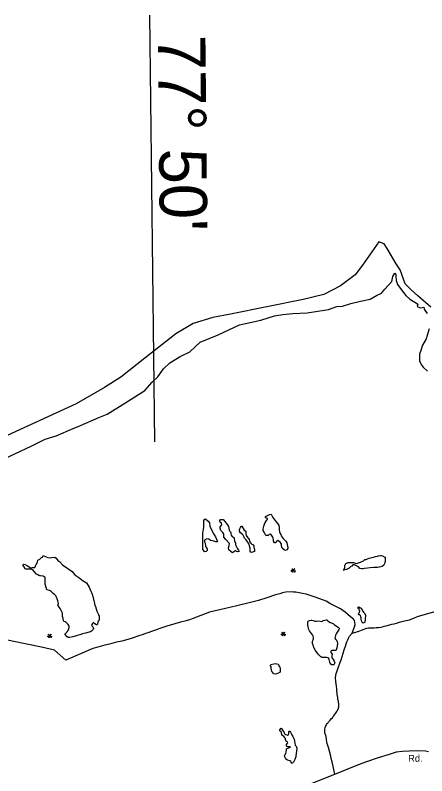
# Model space of a CAD drawing. Extents: x 2290055 to 2389491, y 66597 to 237875.
# Drawn here: x 2350103 to 2355737, y 227465 to 237875 of the extents above; entities that cross this region are included whole.
import ezdxf

# ---------------------------------------------------------------- set-up
doc = ezdxf.new("R2010")
doc.units = 0
for name, color, linetype in [('Exist Boundary Political CountyLine', 7, 'Continuous'), ('Exist Geographical Quarry CELL', 7, 'Continuous'), ('Exist Hydrographic Pond Under 1500 Sq Ft', 7, 'Continuous'), ('Exist Hydrographic River Shore', 7, 'Continuous'), ('Exist Road Non-System Type 51', 7, 'Continuous'), ('Exist Road Secondary Type 51 Attributed', 7, 'Continuous'), ('Exist Road Secondary Type 51 Label', 7, 'Continuous'), ('Map Preparation Longitude Latitude Label', 7, 'Continuous'), ('Map Preparation Longitude Latitude Lines', 7, 'Continuous')]:
    doc.layers.add(name, color=color, linetype=linetype)

msp = doc.modelspace()

# ---------------------------------------------------------------- linework, layer by layer
at = {"layer": 'Exist Boundary Political CountyLine'}
msp.add_lwpolyline([(2355794, 233879), (2355615, 234036), (2355517, 234123), (2355441, 234199), (2355374, 234390), (2355316, 234471), (2355195, 234684), (2355153, 234744), (2355080, 234772), (2354856, 234455), (2354758, 234323), (2354557, 234172), (2354325, 234053), (2354045, 233986), (2353050, 233782), (2352807, 233739), (2352537, 233656), (2352302, 233513), (2351877, 233181), (2351548, 232922), (2351327, 232779), (2350939, 232554), (2349879, 232071)], dxfattribs=at)
at = {"layer": 'Exist Geographical Quarry CELL'}
for points in [[(2353930, 230298), (2353928, 230299), (2353890, 230262), (2353892, 230260)], [(2353930, 230262), (2353928, 230260), (2353890, 230298), (2353892, 230299)], [(2353907, 230256), (2353906, 230255), (2353904, 230255), (2353902, 230255), (2353900, 230255), (2353897, 230256), (2353893, 230257), (2353890, 230259), (2353888, 230262), (2353886, 230264), (2353885, 230267), (2353884, 230270), (2353884, 230272), (2353884, 230275), (2353885, 230278), (2353885, 230274), (2353886, 230272), (2353887, 230270), (2353888, 230267), (2353890, 230265), (2353891, 230263), (2353894, 230261), (2353897, 230259), (2353900, 230257), (2353903, 230256), (2353906, 230256)], [(2353922, 230256), (2353927, 230252), (2353934, 230259), (2353938, 230272)], [(2350573, 229359), (2350572, 229359), (2350570, 229359), (2350568, 229358), (2350566, 229359), (2350563, 229360), (2350559, 229361), (2350556, 229363), (2350554, 229365), (2350552, 229368), (2350551, 229371), (2350550, 229373), (2350550, 229376), (2350550, 229379), (2350550, 229382), (2350551, 229378), (2350552, 229376), (2350553, 229374), (2350554, 229371), (2350556, 229369), (2350557, 229367), (2350560, 229364), (2350563, 229363), (2350566, 229361), (2350569, 229360), (2350572, 229360)], [(2350596, 229401), (2350594, 229403), (2350556, 229366), (2350558, 229364)], [(2350596, 229366), (2350594, 229364), (2350556, 229401), (2350558, 229403)], [(2350588, 229360), (2350593, 229356), (2350600, 229363), (2350604, 229376)], [(2353771, 229386), (2353769, 229386), (2353767, 229385), (2353765, 229385), (2353763, 229385), (2353760, 229386), (2353756, 229388), (2353753, 229390), (2353751, 229392), (2353750, 229395), (2353748, 229398), (2353748, 229400), (2353747, 229403), (2353747, 229406), (2353748, 229409), (2353748, 229405), (2353749, 229402), (2353750, 229401), (2353752, 229398), (2353753, 229395), (2353754, 229394), (2353757, 229391), (2353760, 229389), (2353763, 229388), (2353766, 229387), (2353769, 229386)], [(2353793, 229428), (2353791, 229430), (2353753, 229393), (2353755, 229391)], [(2353793, 229393), (2353791, 229391), (2353753, 229428), (2353755, 229430)], [(2353785, 229387), (2353790, 229382), (2353797, 229390), (2353801, 229403)]]:
    msp.add_lwpolyline(points, close=True, dxfattribs=at)
at = {"layer": 'Exist Hydrographic Pond Under 1500 Sq Ft'}
for points in [[(2353607, 231044), (2353627, 230999), (2353655, 230963), (2353675, 230943), (2353696, 230915), (2353711, 230891), (2353714, 230870), (2353714, 230844), (2353714, 230831), (2353721, 230806), (2353731, 230782), (2353738, 230767), (2353745, 230747), (2353769, 230713), (2353789, 230694), (2353806, 230676), (2353820, 230655), (2353830, 230609), (2353834, 230596), (2353834, 230574), (2353820, 230558), (2353798, 230550), (2353784, 230556), (2353755, 230580), (2353747, 230608), (2353747, 230633), (2353735, 230659), (2353699, 230684), (2353677, 230668), (2353672, 230654), (2353650, 230652), (2353636, 230675), (2353639, 230687), (2353639, 230699), (2353634, 230718), (2353626, 230742), (2353607, 230761), (2353593, 230771), (2353580, 230766), (2353566, 230756), (2353544, 230753), (2353535, 230756), (2353522, 230774), (2353511, 230801), (2353498, 230822), (2353498, 230836), (2353501, 230863), (2353505, 230881), (2353515, 230908), (2353518, 230923)], [(2353518, 230923), (2353532, 230943), (2353535, 230953), (2353542, 230959), (2353549, 230966), (2353556, 230972), (2353556, 230987), (2353552, 230987), (2353542, 230993), (2353539, 230993), (2353534, 230993), (2353528, 231001), (2353528, 231007), (2353528, 231014), (2353563, 231031), (2353588, 231041), (2353607, 231044)], [(2352708, 230980), (2352742, 230948), (2352762, 230926), (2352766, 230881), (2352793, 230822), (2352820, 230772), (2352844, 230734), (2352865, 230683), (2352872, 230667), (2352849, 230665), (2352822, 230678), (2352805, 230681), (2352778, 230686), (2352754, 230702), (2352725, 230710), (2352694, 230689), (2352694, 230665), (2352701, 230647), (2352708, 230614), (2352718, 230588), (2352728, 230572), (2352732, 230548), (2352718, 230534), (2352699, 230531), (2352672, 230564), (2352672, 230601), (2352672, 230636), (2352672, 230673), (2352672, 230713), (2352672, 230743), (2352672, 230793), (2352679, 230831), (2352686, 230871)], [(2352686, 230871), (2352686, 230902), (2352686, 230916), (2352686, 230932), (2352686, 230951), (2352686, 230969), (2352708, 230980)], [(2352954, 230967), (2352971, 230947), (2352994, 230918), (2353020, 230879), (2353030, 230833), (2353030, 230820), (2353051, 230804), (2353054, 230791), (2353054, 230777), (2353061, 230758), (2353068, 230745), (2353078, 230740), (2353099, 230723), (2353102, 230710), (2353105, 230683), (2353116, 230649), (2353119, 230627), (2353143, 230580), (2353157, 230552), (2353167, 230536), (2353145, 230532), (2353131, 230536), (2353117, 230548), (2353107, 230542), (2353093, 230529), (2353076, 230515), (2353058, 230529), (2353029, 230558), (2353020, 230587), (2353030, 230619), (2353037, 230646), (2352988, 230697), (2352960, 230732), (2352960, 230771), (2352955, 230780), (2352945, 230796), (2352919, 230822), (2352906, 230854), (2352909, 230873), (2352930, 230902), (2352925, 230924), (2352907, 230935), (2352902, 230961), (2352913, 230974), (2352936, 230974), (2352947, 230974), (2352954, 230967)], [(2353206, 230883), (2353238, 230825), (2353259, 230811), (2353259, 230779), (2353266, 230753), (2353286, 230724), (2353296, 230715), (2353307, 230699), (2353310, 230683), (2353313, 230668), (2353324, 230652), (2353342, 230636), (2353360, 230624), (2353370, 230614), (2353370, 230598), (2353373, 230577), (2353377, 230563), (2353377, 230548), (2353377, 230536), (2353366, 230531), (2353349, 230526), (2353331, 230521), (2353317, 230528), (2353317, 230552), (2353317, 230568), (2353317, 230582), (2353312, 230606), (2353307, 230633), (2353298, 230647), (2353284, 230668), (2353262, 230694), (2353240, 230716), (2353237, 230731), (2353226, 230750), (2353223, 230759), (2353209, 230774), (2353187, 230790), (2353174, 230811), (2353174, 230817), (2353174, 230835), (2353177, 230846), (2353184, 230855), (2353187, 230865), (2353194, 230879), (2353197, 230882), (2353200, 230883), (2353204, 230883), (2353206, 230883)], [(2350571, 230000), (2350537, 230010), (2350525, 230040), (2350518, 230074), (2350513, 230088), (2350513, 230115), (2350513, 230135), (2350513, 230149), (2350513, 230165), (2350513, 230179), (2350486, 230195), (2350447, 230204), (2350440, 230204), (2350428, 230208), (2350413, 230217), (2350394, 230226), (2350362, 230263), (2350343, 230283), (2350311, 230292), (2350273, 230292), (2350246, 230292), (2350239, 230297), (2350222, 230329), (2350207, 230352), (2350217, 230361), (2350239, 230358), (2350273, 230340), (2350292, 230324), (2350321, 230306), (2350336, 230315), (2350370, 230315), (2350379, 230340), (2350389, 230356), (2350404, 230374), (2350409, 230399), (2350413, 230415), (2350438, 230429), (2350462, 230454), (2350477, 230459), (2350486, 230481), (2350528, 230463), (2350547, 230454), (2350581, 230447), (2350600, 230452), (2350644, 230456), (2350663, 230443), (2350688, 230413), (2350712, 230395), (2350751, 230352), (2350882, 230261), (2350921, 230215), (2350972, 230179), (2351035, 230135), (2351079, 230106), (2351117, 230047), (2351134, 230000)], [(2354775, 230372), (2354827, 230387), (2354868, 230406), (2354888, 230424), (2354905, 230427), (2354926, 230433), (2354948, 230443), (2354965, 230448), (2354985, 230454), (2355006, 230457), (2355019, 230464), (2355036, 230468), (2355064, 230472), (2355074, 230475), (2355101, 230478), (2355115, 230478), (2355134, 230475), (2355134, 230473), (2355151, 230462), (2355166, 230459), (2355166, 230435), (2355169, 230419), (2355169, 230398), (2355164, 230384), (2355156, 230368), (2355147, 230350), (2355125, 230331), (2355106, 230324), (2355062, 230318), (2355011, 230316), (2354963, 230313), (2354927, 230308), (2354886, 230300), (2354864, 230296), (2354842, 230296), (2354818, 230302), (2354804, 230323), (2354775, 230340), (2354745, 230352), (2354726, 230352), (2354709, 230334), (2354695, 230331), (2354676, 230307), (2354666, 230300), (2354649, 230292), (2354636, 230289), (2354603, 230281), (2354593, 230276), (2354600, 230283), (2354607, 230294), (2354617, 230315), (2354617, 230324), (2354617, 230345), (2354629, 230369), (2354659, 230382), (2354680, 230385), (2354700, 230385), (2354721, 230384), (2354734, 230384), (2354775, 230372)], [(2351134, 230000), (2351150, 229966), (2351156, 229949), (2351169, 229904), (2351175, 229879), (2351180, 229864), (2351184, 229846), (2351194, 229797), (2351200, 229780), (2351222, 229716), (2351241, 229673), (2351250, 229648), (2351253, 229632), (2351254, 229617), (2351252, 229596), (2351240, 229581), (2351234, 229566), (2351227, 229540), (2351221, 229531), (2351214, 229531), (2351194, 229544), (2351178, 229557), (2351168, 229557), (2351159, 229551), (2351148, 229526), (2351150, 229519), (2351167, 229505), (2351171, 229494), (2351172, 229481), (2351169, 229468), (2351157, 229454), (2351145, 229443), (2351132, 229435), (2351117, 229429), (2351065, 229418), (2351025, 229407), (2350989, 229395), (2350963, 229388), (2350943, 229382), (2350892, 229365), (2350850, 229358), (2350828, 229358), (2350815, 229365), (2350783, 229403), (2350787, 229410), (2350799, 229421), (2350813, 229435), (2350828, 229454), (2350843, 229496), (2350843, 229507), (2350837, 229521), (2350828, 229534), (2350813, 229550), (2350798, 229564), (2350785, 229572), (2350773, 229578), (2350763, 229588), (2350758, 229617), (2350751, 229646), (2350749, 229661), (2350751, 229676), (2350749, 229689), (2350735, 229718), (2350716, 229754), (2350694, 229786), (2350688, 229797), (2350694, 229825), (2350688, 229858), (2350682, 229875), (2350667, 229911), (2350657, 229927), (2350639, 229946), (2350623, 229961), (2350596, 229989), (2350582, 229997), (2350571, 230000)], [(2354867, 229556), (2354860, 229559), (2354849, 229574), (2354843, 229590), (2354840, 229607), (2354840, 229627), (2354835, 229642), (2354828, 229657), (2354821, 229666), (2354806, 229668), (2354802, 229672), (2354800, 229683), (2354806, 229693), (2354816, 229701), (2354819, 229721), (2354812, 229734), (2354812, 229751), (2354801, 229758), (2354794, 229761), (2354790, 229766), (2354796, 229774), (2354806, 229776), (2354829, 229764), (2354837, 229759), (2354863, 229716), (2354872, 229705), (2354890, 229688), (2354897, 229663), (2354895, 229607), (2354888, 229569), (2354883, 229561), (2354876, 229557), (2354867, 229556)], [(2354450, 228983), (2354438, 228985), (2354425, 228994), (2354415, 229007), (2354409, 229020), (2354402, 229056), (2354395, 229070), (2354382, 229081), (2354369, 229084), (2354313, 229083), (2354300, 229085), (2354286, 229095), (2354258, 229120), (2354235, 229148), (2354212, 229181), (2354192, 229220), (2354185, 229238), (2354174, 229275), (2354172, 229292), (2354174, 229309), (2354181, 229325), (2354186, 229341), (2354186, 229359), (2354181, 229378), (2354171, 229395), (2354143, 229431), (2354132, 229448), (2354123, 229466), (2354116, 229484), (2354112, 229502), (2354108, 229526), (2354107, 229544), (2354108, 229570), (2354115, 229582), (2354129, 229591), (2354148, 229594), (2354164, 229594), (2354180, 229590), (2354209, 229581), (2354225, 229582), (2354254, 229585), (2354277, 229579), (2354297, 229576), (2354308, 229581), (2354318, 229589), (2354341, 229597), (2354358, 229599), (2354368, 229598), (2354383, 229587), (2354399, 229571), (2354412, 229563), (2354432, 229557), (2354458, 229547), (2354472, 229532), (2354510, 229507), (2354524, 229497), (2354535, 229487), (2354539, 229477), (2354533, 229463), (2354518, 229446), (2354499, 229415), (2354492, 229400), (2354485, 229383), (2354481, 229366), (2354480, 229348), (2354486, 229337), (2354501, 229322), (2354510, 229297), (2354514, 229282), (2354514, 229263), (2354512, 229247), (2354504, 229216), (2354494, 229186), (2354488, 229178), (2354465, 229178), (2354437, 229179), (2354427, 229175), (2354422, 229164), (2354425, 229151), (2354441, 229128), (2354437, 229100), (2354437, 229088), (2354440, 229077), (2354455, 229055), (2354471, 229034), (2354477, 229009), (2354470, 228991), (2354462, 228985), (2354450, 228983)], [(2353668, 228858), (2353645, 228860), (2353634, 228869), (2353624, 228881), (2353615, 228894), (2353609, 228917), (2353608, 228937), (2353605, 228956), (2353597, 228970), (2353597, 228981), (2353603, 228987), (2353645, 228998), (2353664, 229002), (2353685, 228995), (2353703, 228993), (2353707, 228990), (2353710, 228974), (2353718, 228960), (2353723, 228955), (2353728, 228927), (2353731, 228893), (2353729, 228883), (2353716, 228873), (2353692, 228864), (2353668, 228858)], [(2353895, 227636), (2353886, 227637), (2353881, 227643), (2353880, 227653), (2353874, 227662), (2353862, 227669), (2353832, 227680), (2353817, 227687), (2353803, 227704), (2353793, 227722), (2353791, 227739), (2353797, 227755), (2353805, 227769), (2353811, 227786), (2353815, 227819), (2353815, 227831), (2353818, 227836), (2353833, 227841), (2353846, 227849), (2353865, 227855), (2353869, 227861), (2353862, 227863), (2353833, 227863), (2353822, 227867), (2353817, 227878), (2353818, 227894), (2353833, 227917), (2353830, 227926), (2353817, 227934), (2353809, 227944), (2353801, 227974), (2353794, 227986), (2353782, 227998), (2353761, 228016), (2353753, 228028), (2353748, 228053), (2353741, 228065), (2353726, 228081), (2353724, 228093), (2353738, 228110), (2353744, 228115), (2353750, 228112), (2353760, 228087), (2353778, 228068), (2353786, 228055), (2353794, 228035), (2353802, 228028), (2353820, 228024), (2353832, 228023), (2353843, 228030), (2353848, 228039), (2353849, 228055), (2353847, 228070), (2353855, 228077), (2353861, 228076), (2353873, 228061), (2353891, 228027), (2353903, 228001), (2353919, 227964), (2353927, 227938), (2353934, 227885), (2353948, 227868), (2353956, 227841), (2353954, 227803), (2353946, 227739), (2353943, 227723), (2353931, 227690), (2353912, 227652), (2353904, 227643), (2353895, 227636)]]:
    msp.add_lwpolyline(points, dxfattribs=at)
at = {"layer": 'Exist Hydrographic River Shore'}
for points in [[(2355274, 234299), (2355299, 234344), (2355314, 234333), (2355314, 234299), (2355318, 234243), (2355337, 234191), (2355385, 234119), (2355448, 234038), (2355503, 233987), (2355594, 233933), (2355613, 233922), (2355606, 233892), (2355616, 233883), (2355652, 233872), (2355695, 233877), (2355700, 233854), (2355743, 233793)], [(2351603, 232564), (2351878, 232738), (2351978, 232851), (2352055, 232927), (2352132, 233035), (2352218, 233116), (2352362, 233202), (2352492, 233269), (2352636, 233400), (2352880, 233499), (2353173, 233638), (2353465, 233701), (2353653, 233760), (2353768, 233778), (2353902, 233791), (2354099, 233800), (2354391, 233845), (2354506, 233890), (2354583, 233895), (2354698, 233931), (2354828, 233962), (2354962, 233989), (2355048, 234038), (2355116, 234070), (2355164, 234124), (2355260, 234232), (2355274, 234299)], [(2355769, 233582), (2355726, 233445), (2355676, 233357), (2355657, 233287), (2355637, 233238), (2355637, 233146), (2355661, 233096), (2355685, 233056), (2355748, 233002)], [(2349889, 231776), (2350321, 231978), (2350513, 232072), (2350662, 232119), (2350895, 232220), (2350995, 232259), (2351245, 232369), (2351361, 232415), (2351603, 232564)]]:
    msp.add_lwpolyline(points, dxfattribs=at)
at = {"layer": 'Exist Road Non-System Type 51'}
for points in [[(2354713, 229417), (2354764, 229431), (2354788, 229438), (2354798, 229442), (2354820, 229450), (2354888, 229475), (2354903, 229481), (2354916, 229484), (2354939, 229489), (2354949, 229490), (2354965, 229491), (2355018, 229491), (2355042, 229493), (2355077, 229496), (2355108, 229500), (2355132, 229505), (2355155, 229511), (2355175, 229518), (2355198, 229524), (2355228, 229531), (2355257, 229539), (2355291, 229547), (2355321, 229554), (2355365, 229566), (2355395, 229576), (2355431, 229585), (2355453, 229590), (2355498, 229601), (2355533, 229612), (2355570, 229625), (2355611, 229644), (2358170, 230378)], [(2354713, 229417), (2354749, 229503), (2354756, 229537), (2354747, 229592), (2354732, 229609), (2354693, 229639), (2354618, 229706), (2354557, 229748), (2354529, 229764), (2354493, 229784), (2354411, 229824), (2354357, 229853), (2354223, 229903), (2354086, 229950), (2354034, 229962), (2353944, 229977), (2353914, 229980), (2353884, 229981), (2353807, 229978), (2353781, 229975), (2353760, 229969), (2353726, 229957), (2353665, 229940), (2353545, 229900), (2353431, 229865), (2353307, 229833), (2353135, 229790), (2352981, 229754), (2352761, 229703), (2352523, 229613), (2352474, 229596), (2352458, 229592), (2352442, 229587), (2352365, 229566), (2352289, 229543), (2352179, 229512), (2352083, 229482), (2352060, 229474), (2351916, 229422), (2351888, 229413), (2351852, 229399), (2351795, 229380), (2351719, 229355), (2351689, 229344), (2351645, 229330), (2351563, 229307), (2351490, 229293), (2351394, 229266), (2351328, 229251), (2351232, 229224), (2351166, 229205)], [(2351166, 229205), (2350796, 229047), (2350639, 229183), (2350461, 229225), (2350063, 229309), (2349361, 229467), (2349120, 229456), (2348065, 229391)], [(2354477, 227486), (2354440, 227654), (2354429, 227700), (2354421, 227734), (2354404, 227804), (2354389, 227853), (2354374, 227909), (2354370, 227927), (2354357, 228001), (2354353, 228015), (2354345, 228037), (2354342, 228050), (2354340, 228063), (2354340, 228077), (2354340, 228083), (2354342, 228097), (2354347, 228124), (2354351, 228138), (2354357, 228151), (2354365, 228165), (2354375, 228179), (2354381, 228187), (2354392, 228204), (2354413, 228226), (2354432, 228248), (2354444, 228260), (2354452, 228272), (2354465, 228287), (2354475, 228301), (2354487, 228319), (2354495, 228331), (2354505, 228345), (2354512, 228355), (2354522, 228371), (2354524, 228377), (2354531, 228409), (2354531, 228440), (2354528, 228482), (2354527, 228488), (2354524, 228497), (2354521, 228509), (2354517, 228536), (2354512, 228576), (2354511, 228588), (2354507, 228639), (2354504, 228655), (2354500, 228693), (2354495, 228725), (2354493, 228755), (2354488, 228811), (2354490, 228833), (2354495, 228863), (2354503, 228889), (2354523, 228942), (2354546, 229006), (2354563, 229050), (2354605, 229187), (2354623, 229239), (2354634, 229271), (2354644, 229297), (2354654, 229327), (2354663, 229347), (2354673, 229366), (2354678, 229374), (2354713, 229417)]]:
    msp.add_lwpolyline(points, dxfattribs=at)
at = {"layer": 'Exist Road Secondary Type 51 Attributed'}
msp.add_lwpolyline([(2344323, 223454), (2345151, 223791), (2346440, 224295), (2349182, 225376), (2354477, 227486), (2354769, 227606), (2354900, 227656), (2355075, 227717), (2355227, 227763), (2355322, 227791), (2355400, 227800), (2355494, 227808), (2355616, 227813), (2355720, 227805), (2355759, 227799)], dxfattribs=at)
at = {"layer": 'Map Preparation Longitude Latitude Lines'}
msp.add_line((2352013, 232035), (2351944, 237875), dxfattribs=at)

# ---------------------------------------------------------------- texts
at = {"layer": 'Exist Road Secondary Type 51 Label'}
msp.add_text('Rd.', height=95, rotation=0.0899, dxfattribs=at).set_placement((2355482, 227656))
at = {"layer": 'Map Preparation Longitude Latitude Label'}
msp.add_text("77° 50'", height=650, rotation=270.5705, dxfattribs=at).set_placement((2352056, 237604))

doc.saveas('drawing.dxf')
